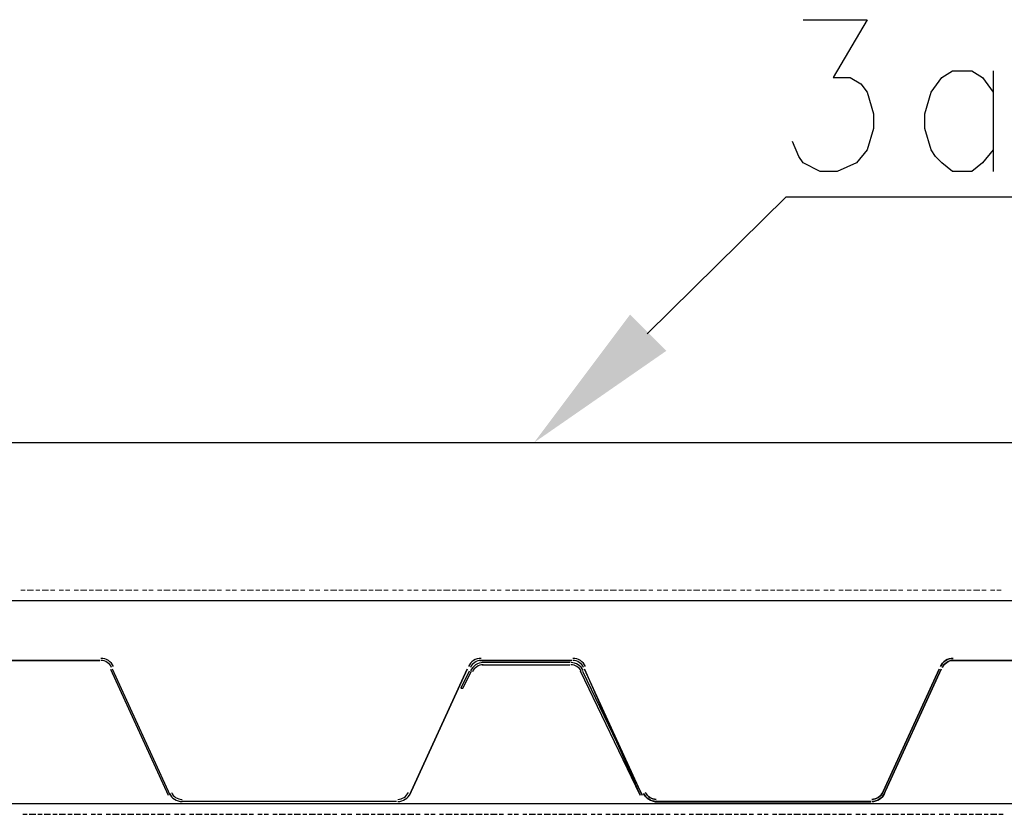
# Model space of a CAD drawing. Header units: millimetres. Extents: x 2063114 to 14983986, y -126020516 to 213791.
# Tile 285 of 656: x 2371541 to 2372743, y -1187801 to -1186831. Entities that reach past the tile are written whole.
import ezdxf

# ---------------------------------------------------------------- set-up
doc = ezdxf.new("R2010")
doc.units = ezdxf.units.MM
doc.layers.add('PDF2_Geometry', color=7, linetype='Continuous')
doc.layers.add('PDF2_Solid Fills', color=7, linetype='Continuous')

msp = doc.modelspace()

# ---------------------------------------------------------------- linework, layer by layer
at = {"layer": 'PDF2_Geometry', "linetype": 'ByBlock', "lineweight": 25}
for points in [[(2372496.93615, -1186831.07459), (2372575.14822, -1186831.07459), (2372533.43512, -1186901.46546), (2372554.29167, -1186901.46546), (2372567.32702, -1186909.28667), (2372575.14822, -1186919.71494), (2372582.96943, -1186945.78564), (2372582.96943, -1186964.03512), (2372575.14822, -1186990.10581), (2372562.11288, -1187005.74823), (2372538.64925, -1187016.1765), (2372517.7927, -1187016.1765), (2372496.93615, -1187005.74823), (2372491.72201, -1186997.92702), (2372483.9008, -1186979.67753)], [(2372728.9653, -1186990.10581), (2372715.92996, -1187005.74823), (2372702.89461, -1187016.1765), (2372679.43099, -1187016.1765), (2372666.39564, -1187005.74823), (2372658.57444, -1186997.92702), (2372653.3603, -1186990.10581), (2372645.53909, -1186964.03512), (2372645.53909, -1186945.78564), (2372653.3603, -1186919.71494), (2372666.39564, -1186901.46546), (2372679.43099, -1186893.64425), (2372702.89461, -1186893.64425), (2372715.92996, -1186901.46546), (2372728.9653, -1186919.71494)], [(2372728.9653, -1186893.64425), (2372728.9653, -1187016.1765)], [(2372306.6201, -1187214.31376), (2372476.07959, -1187047.46133), (2372762.8572, -1187047.46133)], [(2369787.42181, -1187787.86898), (2375627.23503, -1187787.86898)], [(2371544.56471, -1187800.90432), (2371549.77885, -1187800.90432)], [(2371552.38591, -1187800.90432), (2371560.20712, -1187800.90432)], [(2371562.81419, -1187800.90432), (2371568.02833, -1187800.90432)], [(2371570.6354, -1187800.90432), (2371578.45661, -1187800.90432)], [(2371581.06368, -1187800.90432), (2371586.27781, -1187800.90432)], [(2371588.88488, -1187800.90432), (2371596.70609, -1187800.90432)], [(2371599.31316, -1187800.90432), (2371604.5273, -1187800.90432)], [(2371607.13437, -1187800.90432), (2371614.95557, -1187800.90432)], [(2371617.56264, -1187800.90432), (2371622.77678, -1187800.90432)], [(2371627.99092, -1187800.90432), (2371633.20506, -1187800.90432)], [(2371635.81213, -1187800.90432), (2371641.02627, -1187800.90432)], [(2371646.2404, -1187800.90432), (2371651.45454, -1187800.90432)], [(2371654.06161, -1187800.90432), (2371661.88282, -1187800.90432)], [(2371664.48989, -1187800.90432), (2371669.70403, -1187800.90432)], [(2371672.3111, -1187800.90432), (2371680.1323, -1187800.90432)], [(2371682.73937, -1187800.90432), (2371687.95351, -1187800.90432)], [(2371690.56058, -1187800.90432), (2371698.38179, -1187800.90432)], [(2371700.98886, -1187800.90432), (2371706.203, -1187800.90432)], [(2371708.81006, -1187800.90432), (2371716.63127, -1187800.90432)], [(2371719.23834, -1187800.90432), (2371724.45248, -1187800.90432)], [(2371729.66662, -1187800.90432), (2371734.88076, -1187800.90432)], [(2371737.48783, -1187800.90432), (2371742.70196, -1187800.90432)], [(2371747.9161, -1187800.90432), (2371753.13024, -1187800.90432)], [(2371755.73731, -1187800.90432), (2371763.55852, -1187800.90432)], [(2371766.16559, -1187800.90432), (2371771.37972, -1187800.90432)], [(2371773.98679, -1187800.90432), (2371781.808, -1187800.90432)], [(2371784.41507, -1187800.90432), (2371789.62921, -1187800.90432)], [(2371792.23628, -1187800.90432), (2371800.05749, -1187800.90432)], [(2371802.66455, -1187800.90432), (2371807.87869, -1187800.90432)], [(2371810.48576, -1187800.90432), (2371818.30697, -1187800.90432)], [(2371820.91404, -1187800.90432), (2371826.12818, -1187800.90432)], [(2371831.34232, -1187800.90432), (2371836.55645, -1187800.90432)], [(2371839.16352, -1187800.90432), (2371844.37766, -1187800.90432)], [(2371849.5918, -1187800.90432), (2371854.80594, -1187800.90432)], [(2371857.41301, -1187800.90432), (2371865.23422, -1187800.90432)], [(2371867.84128, -1187800.90432), (2371873.05542, -1187800.90432)], [(2371875.66249, -1187800.90432), (2371883.4837, -1187800.90432)], [(2371886.09077, -1187800.90432), (2371891.30491, -1187800.90432)], [(2371893.91198, -1187800.90432), (2371901.73318, -1187800.90432)], [(2371904.34025, -1187800.90432), (2371909.55439, -1187800.90432)], [(2371912.16146, -1187800.90432), (2371919.98267, -1187800.90432)], [(2371922.58974, -1187800.90432), (2371927.80388, -1187800.90432)], [(2371933.01801, -1187800.90432), (2371938.23215, -1187800.90432)], [(2371940.83922, -1187800.90432), (2371946.05336, -1187800.90432)], [(2371951.2675, -1187800.90432), (2371956.48164, -1187800.90432)], [(2371959.08871, -1187800.90432), (2371966.90991, -1187800.90432)], [(2371969.51698, -1187800.90432), (2371974.73112, -1187800.90432)], [(2371977.33819, -1187800.90432), (2371985.1594, -1187800.90432)], [(2371987.76647, -1187800.90432), (2371992.9806, -1187800.90432)], [(2371995.58767, -1187800.90432), (2372003.40888, -1187800.90432)], [(2372006.01595, -1187800.90432), (2372011.23009, -1187800.90432)], [(2372013.83716, -1187800.90432), (2372021.65837, -1187800.90432)], [(2372024.26543, -1187800.90432), (2372029.47957, -1187800.90432)], [(2372034.69371, -1187800.90432), (2372039.90785, -1187800.90432)], [(2372042.51492, -1187800.90432), (2372047.72906, -1187800.90432)], [(2372052.9432, -1187800.90432), (2372058.15733, -1187800.90432)], [(2372060.7644, -1187800.90432), (2372068.58561, -1187800.90432)], [(2372071.19268, -1187800.90432), (2372076.40682, -1187800.90432)], [(2372079.01389, -1187800.90432), (2372086.83509, -1187800.90432)], [(2372089.44216, -1187800.90432), (2372094.6563, -1187800.90432)], [(2372097.26337, -1187800.90432), (2372105.08458, -1187800.90432)], [(2372107.69165, -1187800.90432), (2372112.90579, -1187800.90432)], [(2372115.51286, -1187800.90432), (2372123.33406, -1187800.90432)], [(2372125.94113, -1187800.90432), (2372131.15527, -1187800.90432)], [(2372136.36941, -1187800.90432), (2372141.58355, -1187800.90432)], [(2372144.19062, -1187800.90432), (2372149.40475, -1187800.90432)], [(2372154.61889, -1187800.90432), (2372159.83303, -1187800.90432)], [(2372162.4401, -1187800.90432), (2372170.26131, -1187800.90432)], [(2372172.86838, -1187800.90432), (2372178.08252, -1187800.90432)], [(2372180.68958, -1187800.90432), (2372188.51079, -1187800.90432)], [(2372191.11786, -1187800.90432), (2372196.332, -1187800.90432)], [(2372198.93907, -1187800.90432), (2372206.76028, -1187800.90432)], [(2372209.36735, -1187800.90432), (2372214.58148, -1187800.90432)], [(2372217.18855, -1187800.90432), (2372225.00976, -1187800.90432)], [(2372227.61683, -1187800.90432), (2372232.83097, -1187800.90432)], [(2372238.04511, -1187800.90432), (2372243.25925, -1187800.90432)], [(2372245.86631, -1187800.90432), (2372251.08045, -1187800.90432)], [(2372256.29459, -1187800.90432), (2372261.50873, -1187800.90432)], [(2372264.1158, -1187800.90432), (2372271.93701, -1187800.90432)], [(2372274.54408, -1187800.90432), (2372279.75821, -1187800.90432)], [(2372282.36528, -1187800.90432), (2372290.18649, -1187800.90432)], [(2372292.79356, -1187800.90432), (2372298.0077, -1187800.90432)], [(2372300.61477, -1187800.90432), (2372308.43597, -1187800.90432)], [(2372311.04304, -1187800.90432), (2372316.25718, -1187800.90432)], [(2372318.86425, -1187800.90432), (2372326.68546, -1187800.90432)], [(2372329.29253, -1187800.90432), (2372334.50667, -1187800.90432)], [(2372339.7208, -1187800.90432), (2372344.93494, -1187800.90432)], [(2372347.54201, -1187800.90432), (2372352.75615, -1187800.90432)], [(2372357.97029, -1187800.90432), (2372363.18443, -1187800.90432)], [(2372365.7915, -1187800.90432), (2372373.6127, -1187800.90432)], [(2372376.21977, -1187800.90432), (2372381.43391, -1187800.90432)], [(2372384.04098, -1187800.90432), (2372391.86219, -1187800.90432)], [(2372394.46926, -1187800.90432), (2372399.6834, -1187800.90432)], [(2372402.29046, -1187800.90432), (2372410.11167, -1187800.90432)], [(2372412.71874, -1187800.90432), (2372417.93288, -1187800.90432)], [(2372420.53995, -1187800.90432), (2372428.36116, -1187800.90432)], [(2372430.96823, -1187800.90432), (2372436.18236, -1187800.90432)], [(2372441.3965, -1187800.90432), (2372446.61064, -1187800.90432)], [(2372449.21771, -1187800.90432), (2372454.43185, -1187800.90432)], [(2372459.64599, -1187800.90432), (2372464.86012, -1187800.90432)], [(2372467.46719, -1187800.90432), (2372475.2884, -1187800.90432)], [(2372477.89547, -1187800.90432), (2372483.10961, -1187800.90432)], [(2372485.71668, -1187800.90432), (2372493.53789, -1187800.90432)], [(2372496.14495, -1187800.90432), (2372501.35909, -1187800.90432)], [(2372503.96616, -1187800.90432), (2372511.78737, -1187800.90432)], [(2372514.39444, -1187800.90432), (2372519.60858, -1187800.90432)], [(2372522.21565, -1187800.90432), (2372530.03685, -1187800.90432)], [(2372532.64392, -1187800.90432), (2372537.85806, -1187800.90432)], [(2372540.46513, -1187800.90432), (2372548.28634, -1187800.90432)], [(2372550.89341, -1187800.90432), (2372556.10755, -1187800.90432)], [(2372561.32168, -1187800.90432), (2372566.53582, -1187800.90432)], [(2372569.14289, -1187800.90432), (2372574.35703, -1187800.90432)], [(2372579.57117, -1187800.90432), (2372584.78531, -1187800.90432)], [(2372587.39238, -1187800.90432), (2372595.21358, -1187800.90432)], [(2372597.82065, -1187800.90432), (2372603.03479, -1187800.90432)], [(2372605.64186, -1187800.90432), (2372613.46307, -1187800.90432)], [(2372616.07014, -1187800.90432), (2372621.28428, -1187800.90432)], [(2372623.89134, -1187800.90432), (2372631.71255, -1187800.90432)], [(2372634.31962, -1187800.90432), (2372639.53376, -1187800.90432)], [(2372642.14083, -1187800.90432), (2372649.96204, -1187800.90432)], [(2372652.56911, -1187800.90432), (2372657.78324, -1187800.90432)], [(2372662.99738, -1187800.90432), (2372668.21152, -1187800.90432)], [(2372670.81859, -1187800.90432), (2372676.03273, -1187800.90432)], [(2372681.24687, -1187800.90432), (2372686.461, -1187800.90432)], [(2372689.06807, -1187800.90432), (2372696.88928, -1187800.90432)], [(2372699.49635, -1187800.90432), (2372704.71049, -1187800.90432)], [(2372707.31756, -1187800.90432), (2372715.13877, -1187800.90432)], [(2372717.74583, -1187800.90432), (2372722.95997, -1187800.90432)], [(2372725.56704, -1187800.90432), (2372733.38825, -1187800.90432)], [(2372735.99532, -1187800.90432), (2372741.20946, -1187800.90432)]]:
    msp.add_lwpolyline(points, dxfattribs=at)
msp.add_lwpolyline([(2370809.3712, -1187347.27429), (2374662.61944, -1187347.27429), (2374785.15169, -1187540.19741), (2370686.83895, -1187540.19741)], close=True, dxfattribs=at)
at = {"layer": 'PDF2_Geometry', "linetype": 'ByBlock', "lineweight": 0}
for points in [[(2371547.17178, -1187527.16206), (2371541.95764, -1187527.16206)], [(2371557.60005, -1187527.16206), (2371549.77885, -1187527.16206)], [(2371565.42126, -1187527.16206), (2371560.20712, -1187527.16206)], [(2371575.84954, -1187527.16206), (2371568.02833, -1187527.16206)], [(2371583.67074, -1187527.16206), (2371578.45661, -1187527.16206)], [(2371594.09902, -1187527.16206), (2371588.88488, -1187527.16206)], [(2371601.92023, -1187527.16206), (2371596.70609, -1187527.16206)], [(2371612.34851, -1187527.16206), (2371607.13437, -1187527.16206)], [(2371622.77678, -1187527.16206), (2371614.95557, -1187527.16206)], [(2371630.59799, -1187527.16206), (2371625.38385, -1187527.16206)], [(2371641.02627, -1187527.16206), (2371633.20506, -1187527.16206)], [(2371648.84747, -1187527.16206), (2371643.63334, -1187527.16206)], [(2371659.27575, -1187527.16206), (2371651.45454, -1187527.16206)], [(2371667.09696, -1187527.16206), (2371661.88282, -1187527.16206)], [(2371677.52523, -1187527.16206), (2371669.70403, -1187527.16206)], [(2371685.34644, -1187527.16206), (2371680.1323, -1187527.16206)], [(2371695.77472, -1187527.16206), (2371690.56058, -1187527.16206)], [(2371703.59593, -1187527.16206), (2371698.38179, -1187527.16206)], [(2371714.0242, -1187527.16206), (2371708.81006, -1187527.16206)], [(2371724.45248, -1187527.16206), (2371716.63127, -1187527.16206)], [(2371732.27369, -1187527.16206), (2371727.05955, -1187527.16206)], [(2371742.70196, -1187527.16206), (2371734.88076, -1187527.16206)], [(2371750.52317, -1187527.16206), (2371745.30903, -1187527.16206)], [(2371760.95145, -1187527.16206), (2371753.13024, -1187527.16206)], [(2371768.77266, -1187527.16206), (2371763.55852, -1187527.16206)], [(2371779.20093, -1187527.16206), (2371771.37972, -1187527.16206)], [(2371787.02214, -1187527.16206), (2371781.808, -1187527.16206)], [(2371797.45042, -1187527.16206), (2371792.23628, -1187527.16206)], [(2371805.27162, -1187527.16206), (2371800.05749, -1187527.16206)], [(2371815.6999, -1187527.16206), (2371810.48576, -1187527.16206)], [(2371826.12818, -1187527.16206), (2371818.30697, -1187527.16206)], [(2371833.94939, -1187527.16206), (2371828.73525, -1187527.16206)], [(2371844.37766, -1187527.16206), (2371836.55645, -1187527.16206)], [(2371852.19887, -1187527.16206), (2371846.98473, -1187527.16206)], [(2371862.62715, -1187527.16206), (2371854.80594, -1187527.16206)], [(2371870.44835, -1187527.16206), (2371865.23422, -1187527.16206)], [(2371880.87663, -1187527.16206), (2371873.05542, -1187527.16206)], [(2371888.69784, -1187527.16206), (2371883.4837, -1187527.16206)], [(2371899.12611, -1187527.16206), (2371893.91198, -1187527.16206)], [(2371906.94732, -1187527.16206), (2371901.73318, -1187527.16206)], [(2371917.3756, -1187527.16206), (2371912.16146, -1187527.16206)], [(2371927.80388, -1187527.16206), (2371919.98267, -1187527.16206)], [(2371935.62508, -1187527.16206), (2371930.41094, -1187527.16206)], [(2371946.05336, -1187527.16206), (2371938.23215, -1187527.16206)], [(2371953.87457, -1187527.16206), (2371948.66043, -1187527.16206)], [(2371964.30284, -1187527.16206), (2371956.48164, -1187527.16206)], [(2371972.12405, -1187527.16206), (2371966.90991, -1187527.16206)], [(2371982.55233, -1187527.16206), (2371974.73112, -1187527.16206)], [(2371990.37354, -1187527.16206), (2371985.1594, -1187527.16206)], [(2372000.80181, -1187527.16206), (2371995.58767, -1187527.16206)], [(2372008.62302, -1187527.16206), (2372003.40888, -1187527.16206)], [(2372019.0513, -1187527.16206), (2372013.83716, -1187527.16206)], [(2372026.8725, -1187527.16206), (2372021.65837, -1187527.16206)], [(2372037.30078, -1187527.16206), (2372032.08664, -1187527.16206)], [(2372047.72906, -1187527.16206), (2372039.90785, -1187527.16206)], [(2372055.55026, -1187527.16206), (2372050.33613, -1187527.16206)], [(2372065.97854, -1187527.16206), (2372058.15733, -1187527.16206)], [(2372073.79975, -1187527.16206), (2372068.58561, -1187527.16206)], [(2372084.22803, -1187527.16206), (2372076.40682, -1187527.16206)], [(2372092.04923, -1187527.16206), (2372086.83509, -1187527.16206)], [(2372102.47751, -1187527.16206), (2372094.6563, -1187527.16206)], [(2372110.29872, -1187527.16206), (2372105.08458, -1187527.16206)], [(2372120.72699, -1187527.16206), (2372115.51286, -1187527.16206)], [(2372128.5482, -1187527.16206), (2372123.33406, -1187527.16206)], [(2372138.97648, -1187527.16206), (2372133.76234, -1187527.16206)], [(2372149.40475, -1187527.16206), (2372141.58355, -1187527.16206)], [(2372157.22596, -1187527.16206), (2372152.01182, -1187527.16206)], [(2372167.65424, -1187527.16206), (2372159.83303, -1187527.16206)], [(2372175.47545, -1187527.16206), (2372170.26131, -1187527.16206)], [(2372185.90372, -1187527.16206), (2372178.08252, -1187527.16206)], [(2372193.72493, -1187527.16206), (2372188.51079, -1187527.16206)], [(2372204.15321, -1187527.16206), (2372196.332, -1187527.16206)], [(2372211.97442, -1187527.16206), (2372206.76028, -1187527.16206)], [(2372222.40269, -1187527.16206), (2372217.18855, -1187527.16206)], [(2372230.2239, -1187527.16206), (2372225.00976, -1187527.16206)], [(2372240.65218, -1187527.16206), (2372235.43804, -1187527.16206)], [(2372251.08045, -1187527.16206), (2372243.25925, -1187527.16206)], [(2372258.90166, -1187527.16206), (2372253.68752, -1187527.16206)], [(2372269.32994, -1187527.16206), (2372261.50873, -1187527.16206)], [(2372277.15114, -1187527.16206), (2372271.93701, -1187527.16206)], [(2372287.57942, -1187527.16206), (2372279.75821, -1187527.16206)], [(2372295.40063, -1187527.16206), (2372290.18649, -1187527.16206)], [(2372305.82891, -1187527.16206), (2372298.0077, -1187527.16206)], [(2372313.65011, -1187527.16206), (2372308.43597, -1187527.16206)], [(2372324.07839, -1187527.16206), (2372318.86425, -1187527.16206)], [(2372331.8996, -1187527.16206), (2372326.68546, -1187527.16206)], [(2372342.32787, -1187527.16206), (2372337.11374, -1187527.16206)], [(2372352.75615, -1187527.16206), (2372344.93494, -1187527.16206)], [(2372360.57736, -1187527.16206), (2372355.36322, -1187527.16206)], [(2372371.00563, -1187527.16206), (2372363.18443, -1187527.16206)], [(2372378.82684, -1187527.16206), (2372373.6127, -1187527.16206)], [(2372389.25512, -1187527.16206), (2372381.43391, -1187527.16206)], [(2372397.07633, -1187527.16206), (2372391.86219, -1187527.16206)], [(2372407.5046, -1187527.16206), (2372399.6834, -1187527.16206)], [(2372415.32581, -1187527.16206), (2372410.11167, -1187527.16206)], [(2372425.75409, -1187527.16206), (2372420.53995, -1187527.16206)], [(2372433.57529, -1187527.16206), (2372428.36116, -1187527.16206)], [(2372444.00357, -1187527.16206), (2372438.78943, -1187527.16206)], [(2372454.43185, -1187527.16206), (2372446.61064, -1187527.16206)], [(2372462.25306, -1187527.16206), (2372457.03892, -1187527.16206)], [(2372472.68133, -1187527.16206), (2372464.86012, -1187527.16206)], [(2372480.50254, -1187527.16206), (2372475.2884, -1187527.16206)], [(2372490.93082, -1187527.16206), (2372483.10961, -1187527.16206)], [(2372498.75202, -1187527.16206), (2372493.53789, -1187527.16206)], [(2372509.1803, -1187527.16206), (2372501.35909, -1187527.16206)], [(2372517.00151, -1187527.16206), (2372511.78737, -1187527.16206)], [(2372527.42978, -1187527.16206), (2372522.21565, -1187527.16206)], [(2372535.25099, -1187527.16206), (2372530.03685, -1187527.16206)], [(2372545.67927, -1187527.16206), (2372540.46513, -1187527.16206)], [(2372556.10755, -1187527.16206), (2372548.28634, -1187527.16206)], [(2372563.92875, -1187527.16206), (2372558.71461, -1187527.16206)], [(2372574.35703, -1187527.16206), (2372566.53582, -1187527.16206)], [(2372582.17824, -1187527.16206), (2372576.9641, -1187527.16206)], [(2372592.60651, -1187527.16206), (2372584.78531, -1187527.16206)], [(2372600.42772, -1187527.16206), (2372595.21358, -1187527.16206)], [(2372610.856, -1187527.16206), (2372603.03479, -1187527.16206)], [(2372618.67721, -1187527.16206), (2372613.46307, -1187527.16206)], [(2372629.10548, -1187527.16206), (2372623.89134, -1187527.16206)], [(2372636.92669, -1187527.16206), (2372631.71255, -1187527.16206)], [(2372647.35497, -1187527.16206), (2372642.14083, -1187527.16206)], [(2372657.78324, -1187527.16206), (2372649.96204, -1187527.16206)], [(2372665.60445, -1187527.16206), (2372660.39031, -1187527.16206)], [(2372676.03273, -1187527.16206), (2372668.21152, -1187527.16206)], [(2372683.85394, -1187527.16206), (2372678.6398, -1187527.16206)], [(2372694.28221, -1187527.16206), (2372686.461, -1187527.16206)], [(2372702.10342, -1187527.16206), (2372696.88928, -1187527.16206)], [(2372712.5317, -1187527.16206), (2372704.71049, -1187527.16206)], [(2372720.3529, -1187527.16206), (2372715.13877, -1187527.16206)], [(2372730.78118, -1187527.16206), (2372725.56704, -1187527.16206)], [(2372738.60239, -1187527.16206), (2372733.38825, -1187527.16206)], [(2371541.95764, -1187540.19741), (2371547.17178, -1187540.19741)], [(2371549.77885, -1187540.19741), (2371557.60005, -1187540.19741)], [(2371560.20712, -1187540.19741), (2371565.42126, -1187540.19741)], [(2371568.02833, -1187540.19741), (2371575.84954, -1187540.19741)], [(2371578.45661, -1187540.19741), (2371583.67074, -1187540.19741)], [(2371588.88488, -1187540.19741), (2371594.09902, -1187540.19741)], [(2371596.70609, -1187540.19741), (2371601.92023, -1187540.19741)], [(2371607.13437, -1187540.19741), (2371612.34851, -1187540.19741)], [(2371614.95557, -1187540.19741), (2371622.77678, -1187540.19741)], [(2371625.38385, -1187540.19741), (2371630.59799, -1187540.19741)], [(2371633.20506, -1187540.19741), (2371641.02627, -1187540.19741)], [(2371643.63334, -1187540.19741), (2371648.84747, -1187540.19741)], [(2371651.45454, -1187540.19741), (2371659.27575, -1187540.19741)], [(2371661.88282, -1187540.19741), (2371667.09696, -1187540.19741)], [(2371669.70403, -1187540.19741), (2371677.52523, -1187540.19741)], [(2371680.1323, -1187540.19741), (2371685.34644, -1187540.19741)], [(2371690.56058, -1187540.19741), (2371695.77472, -1187540.19741)], [(2371698.38179, -1187540.19741), (2371703.59593, -1187540.19741)], [(2371708.81006, -1187540.19741), (2371714.0242, -1187540.19741)], [(2371716.63127, -1187540.19741), (2371724.45248, -1187540.19741)], [(2371727.05955, -1187540.19741), (2371732.27369, -1187540.19741)], [(2371734.88076, -1187540.19741), (2371742.70196, -1187540.19741)], [(2371745.30903, -1187540.19741), (2371750.52317, -1187540.19741)], [(2371753.13024, -1187540.19741), (2371760.95145, -1187540.19741)], [(2371763.55852, -1187540.19741), (2371768.77266, -1187540.19741)], [(2371771.37972, -1187540.19741), (2371779.20093, -1187540.19741)], [(2371781.808, -1187540.19741), (2371787.02214, -1187540.19741)], [(2371792.23628, -1187540.19741), (2371797.45042, -1187540.19741)], [(2371800.05749, -1187540.19741), (2371805.27162, -1187540.19741)], [(2371810.48576, -1187540.19741), (2371815.6999, -1187540.19741)], [(2371818.30697, -1187540.19741), (2371826.12818, -1187540.19741)], [(2371828.73525, -1187540.19741), (2371833.94939, -1187540.19741)], [(2371836.55645, -1187540.19741), (2371844.37766, -1187540.19741)], [(2371846.98473, -1187540.19741), (2371852.19887, -1187540.19741)], [(2371854.80594, -1187540.19741), (2371862.62715, -1187540.19741)], [(2371865.23422, -1187540.19741), (2371870.44835, -1187540.19741)], [(2371873.05542, -1187540.19741), (2371880.87663, -1187540.19741)], [(2371883.4837, -1187540.19741), (2371888.69784, -1187540.19741)], [(2371893.91198, -1187540.19741), (2371899.12611, -1187540.19741)], [(2371901.73318, -1187540.19741), (2371906.94732, -1187540.19741)], [(2371912.16146, -1187540.19741), (2371917.3756, -1187540.19741)], [(2371919.98267, -1187540.19741), (2371927.80388, -1187540.19741)], [(2371930.41094, -1187540.19741), (2371935.62508, -1187540.19741)], [(2371938.23215, -1187540.19741), (2371946.05336, -1187540.19741)], [(2371948.66043, -1187540.19741), (2371953.87457, -1187540.19741)], [(2371956.48164, -1187540.19741), (2371964.30284, -1187540.19741)], [(2371966.90991, -1187540.19741), (2371972.12405, -1187540.19741)], [(2371974.73112, -1187540.19741), (2371982.55233, -1187540.19741)], [(2371985.1594, -1187540.19741), (2371990.37354, -1187540.19741)], [(2371995.58767, -1187540.19741), (2372000.80181, -1187540.19741)], [(2372003.40888, -1187540.19741), (2372008.62302, -1187540.19741)], [(2372013.83716, -1187540.19741), (2372019.0513, -1187540.19741)], [(2372021.65837, -1187540.19741), (2372026.8725, -1187540.19741)], [(2372032.08664, -1187540.19741), (2372037.30078, -1187540.19741)], [(2372039.90785, -1187540.19741), (2372047.72906, -1187540.19741)], [(2372050.33613, -1187540.19741), (2372055.55026, -1187540.19741)], [(2372058.15733, -1187540.19741), (2372065.97854, -1187540.19741)], [(2372068.58561, -1187540.19741), (2372073.79975, -1187540.19741)], [(2372076.40682, -1187540.19741), (2372084.22803, -1187540.19741)], [(2372086.83509, -1187540.19741), (2372092.04923, -1187540.19741)], [(2372094.6563, -1187540.19741), (2372102.47751, -1187540.19741)], [(2372105.08458, -1187540.19741), (2372110.29872, -1187540.19741)], [(2372115.51286, -1187540.19741), (2372120.72699, -1187540.19741)], [(2372123.33406, -1187540.19741), (2372128.5482, -1187540.19741)], [(2372133.76234, -1187540.19741), (2372138.97648, -1187540.19741)], [(2372141.58355, -1187540.19741), (2372149.40475, -1187540.19741)], [(2372152.01182, -1187540.19741), (2372157.22596, -1187540.19741)], [(2372159.83303, -1187540.19741), (2372167.65424, -1187540.19741)], [(2372170.26131, -1187540.19741), (2372175.47545, -1187540.19741)], [(2372178.08252, -1187540.19741), (2372185.90372, -1187540.19741)], [(2372188.51079, -1187540.19741), (2372193.72493, -1187540.19741)], [(2372196.332, -1187540.19741), (2372204.15321, -1187540.19741)], [(2372206.76028, -1187540.19741), (2372211.97442, -1187540.19741)], [(2372217.18855, -1187540.19741), (2372222.40269, -1187540.19741)], [(2372225.00976, -1187540.19741), (2372230.2239, -1187540.19741)], [(2372235.43804, -1187540.19741), (2372240.65218, -1187540.19741)], [(2372243.25925, -1187540.19741), (2372251.08045, -1187540.19741)], [(2372253.68752, -1187540.19741), (2372258.90166, -1187540.19741)], [(2372261.50873, -1187540.19741), (2372269.32994, -1187540.19741)], [(2372271.93701, -1187540.19741), (2372277.15114, -1187540.19741)], [(2372279.75821, -1187540.19741), (2372287.57942, -1187540.19741)], [(2372290.18649, -1187540.19741), (2372295.40063, -1187540.19741)], [(2372298.0077, -1187540.19741), (2372305.82891, -1187540.19741)], [(2372308.43597, -1187540.19741), (2372313.65011, -1187540.19741)], [(2372318.86425, -1187540.19741), (2372324.07839, -1187540.19741)], [(2372326.68546, -1187540.19741), (2372331.8996, -1187540.19741)], [(2372337.11374, -1187540.19741), (2372342.32787, -1187540.19741)], [(2372344.93494, -1187540.19741), (2372352.75615, -1187540.19741)], [(2372355.36322, -1187540.19741), (2372360.57736, -1187540.19741)], [(2372363.18443, -1187540.19741), (2372371.00563, -1187540.19741)], [(2372373.6127, -1187540.19741), (2372378.82684, -1187540.19741)], [(2372381.43391, -1187540.19741), (2372389.25512, -1187540.19741)], [(2372391.86219, -1187540.19741), (2372397.07633, -1187540.19741)], [(2372399.6834, -1187540.19741), (2372407.5046, -1187540.19741)], [(2372410.11167, -1187540.19741), (2372415.32581, -1187540.19741)], [(2372420.53995, -1187540.19741), (2372425.75409, -1187540.19741)], [(2372428.36116, -1187540.19741), (2372433.57529, -1187540.19741)], [(2372438.78943, -1187540.19741), (2372444.00357, -1187540.19741)], [(2372446.61064, -1187540.19741), (2372454.43185, -1187540.19741)], [(2372457.03892, -1187540.19741), (2372462.25306, -1187540.19741)], [(2372464.86012, -1187540.19741), (2372472.68133, -1187540.19741)], [(2372475.2884, -1187540.19741), (2372480.50254, -1187540.19741)], [(2372483.10961, -1187540.19741), (2372490.93082, -1187540.19741)], [(2372493.53789, -1187540.19741), (2372498.75202, -1187540.19741)], [(2372501.35909, -1187540.19741), (2372509.1803, -1187540.19741)], [(2372511.78737, -1187540.19741), (2372517.00151, -1187540.19741)], [(2372522.21565, -1187540.19741), (2372527.42978, -1187540.19741)], [(2372530.03685, -1187540.19741), (2372535.25099, -1187540.19741)], [(2372540.46513, -1187540.19741), (2372545.67927, -1187540.19741)], [(2372548.28634, -1187540.19741), (2372556.10755, -1187540.19741)], [(2372558.71461, -1187540.19741), (2372563.92875, -1187540.19741)], [(2372566.53582, -1187540.19741), (2372574.35703, -1187540.19741)], [(2372576.9641, -1187540.19741), (2372582.17824, -1187540.19741)], [(2372584.78531, -1187540.19741), (2372592.60651, -1187540.19741)], [(2372595.21358, -1187540.19741), (2372600.42772, -1187540.19741)], [(2372603.03479, -1187540.19741), (2372610.856, -1187540.19741)], [(2372613.46307, -1187540.19741), (2372618.67721, -1187540.19741)], [(2372623.89134, -1187540.19741), (2372629.10548, -1187540.19741)], [(2372631.71255, -1187540.19741), (2372636.92669, -1187540.19741)], [(2372642.14083, -1187540.19741), (2372647.35497, -1187540.19741)], [(2372649.96204, -1187540.19741), (2372657.78324, -1187540.19741)], [(2372660.39031, -1187540.19741), (2372665.60445, -1187540.19741)], [(2372668.21152, -1187540.19741), (2372676.03273, -1187540.19741)], [(2372678.6398, -1187540.19741), (2372683.85394, -1187540.19741)], [(2372686.461, -1187540.19741), (2372694.28221, -1187540.19741)], [(2372696.88928, -1187540.19741), (2372702.10342, -1187540.19741)], [(2372704.71049, -1187540.19741), (2372712.5317, -1187540.19741)], [(2372715.13877, -1187540.19741), (2372720.3529, -1187540.19741)], [(2372725.56704, -1187540.19741), (2372730.78118, -1187540.19741)], [(2372733.38825, -1187540.19741), (2372738.60239, -1187540.19741)]]:
    msp.add_lwpolyline(points, dxfattribs=at)
at = {"layer": 'PDF2_Geometry', "linetype": 'ByBlock', "lineweight": 30}
for points in [[(2371523.70815, -1187613.19534), (2371638.4192, -1187613.19534)], [(2372102.47751, -1187613.19534), (2372214.58148, -1187613.19534)], [(2372678.6398, -1187613.19534), (2372793.35084, -1187613.19534)], [(2372793.35084, -1187613.19534), (2372678.6398, -1187613.19534)], [(2372016.44423, -1187777.4407), (2372086.83509, -1187623.62362)], [(2372592.60651, -1187777.4407), (2372662.99738, -1187623.62362)], [(2372665.60445, -1187623.62362), (2372595.21358, -1187777.4407)], [(2372316.25718, -1187785.26191), (2372579.57117, -1187785.26191)], [(2372579.57117, -1187787.86898), (2372316.25718, -1187787.86898)]]:
    msp.add_lwpolyline(points, close=True, dxfattribs=at)
for points in [[(2372211.97442, -1187615.80241), (2372105.08458, -1187615.80241)], [(2371651.45454, -1187623.62362), (2371721.84541, -1187777.4407)], [(2371724.45248, -1187777.4407), (2371654.06161, -1187623.62362)], [(2372089.44216, -1187626.23069), (2372079.01389, -1187647.08724), (2372081.62096, -1187647.08724), (2372092.04923, -1187626.23069)], [(2372105.08458, -1187618.40948), (2372211.97442, -1187618.40948)], [(2372227.61683, -1187626.23069), (2372300.61477, -1187777.4407), (2372230.2239, -1187623.62362), (2372298.0077, -1187777.4407), (2372225.00976, -1187626.23069)], [(2372000.80181, -1187785.26191), (2371737.48783, -1187785.26191)], [(2371737.48783, -1187787.86898), (2372000.80181, -1187787.86898)]]:
    msp.add_lwpolyline(points, dxfattribs=at)
for points in [[(2372679.94333, -1187610.58827, 0.2960450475), (2372664.51817, -1187620.47341, -0.2960450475)], [(2372679.94333, -1187613.19534, 0.2961447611), (2372666.90799, -1187621.55969, -0.2961447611)], [(2372580.8747, -1187782.65484, 0.2961447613), (2372593.91005, -1187774.29049, -0.2961447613)], [(2372580.8747, -1187785.26191, 0.292303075), (2372596.29986, -1187775.37677, -0.292303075)]]:
    msp.add_lwpolyline(points, format="xyb", close=True, dxfattribs=at)
for points in [[(2372302.13556, -1187775.37677, 0.2899017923), (2372317.56072, -1187785.26191, -0.2855584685), (2372302.13556, -1187775.37677)], [(2372304.52537, -1187774.29049, 0.2933003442), (2372317.56072, -1187782.65484, -0.2899398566), (2372304.52537, -1187774.29049)]]:
    msp.add_lwpolyline(points, format="xyb", dxfattribs=at)
for centre, radius, start, end in [((2371639.81926, -1187627.41523), 16.82723, 24.36416708, 90.32867424), ((2371639.79864, -1187627.41663), 14.22149, 24.32030458, 90.30582235), ((2372103.75856, -1187627.53078), 16.94252, 89.92397277, 155.38318591), ((2372103.77956, -1187627.53262), 14.33728, 89.99407422, 155.37979885), ((2372106.33013, -1187632.61399), 16.81168, 89.80237665, 156.07500443), ((2372213.39062, -1187632.49999), 16.69796, 25.30880478, 90.38660495), ((2372215.9075, -1187627.53078), 16.94252, 24.61681409, 90.07602723), ((2372215.8865, -1187627.53262), 14.33728, 24.62020115, 90.00592578), ((2372106.42509, -1187632.73004), 14.32061, 90.14793192, 155.89980319), ((2372213.30251, -1187632.783), 14.37354, 26.15137379, 90.09790072), ((2371738.81094, -1187768.25377), 17.00815, 204.75881321, 269.93402815), ((2371738.71545, -1187768.43355), 14.22149, 204.32030458, 270.30582235), ((2372002.10683, -1187768.31756), 14.33728, 269.99407422, 335.37979885), ((2372002.0098, -1187768.13523), 17.12695, 270.31964234, 334.98751633)]:
    msp.add_arc(centre, radius, start, end, dxfattribs=at)
at = {"layer": 'PDF2_Solid Fills', "linetype": 'ByBlock', "transparency": 33554559}
msp.add_solid([(2372330.08372, -1187235.17031), (2372168.44543, -1187347.27429), (2372285.76354, -1187190.85014)], dxfattribs=at)

doc.saveas('drawing.dxf')
